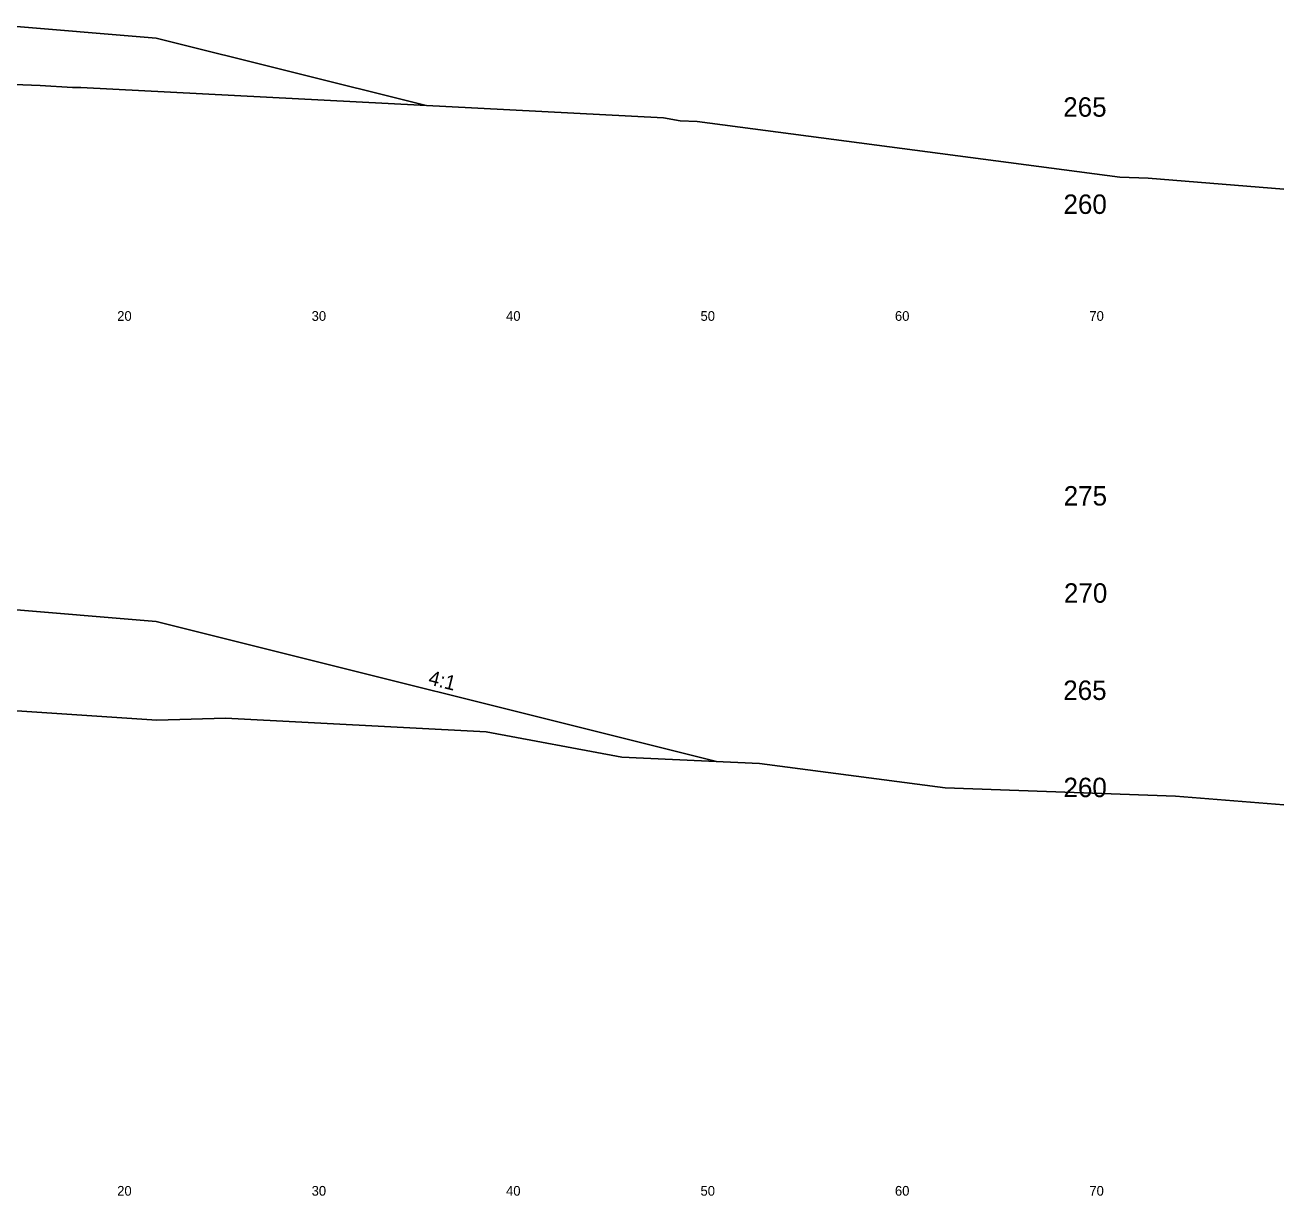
# Model space of a CAD drawing. Extents: x 1000 to 1162, y 999 to 8520.
# Drawn here: x 1095.3 to 1160, y 6059.5 to 6119.7 of the extents above; entities that cross this region are included whole.
import ezdxf

# ---------------------------------------------------------------- set-up
doc = ezdxf.new("R2010")
doc.units = 0
for name, color, linetype in [('Level 11', 7, 'Continuous'), ('Level 32', 7, 'Continuous'), ('Level 56', 7, 'Continuous'), ('Level 6', 7, 'Continuous'), ('Level 60', 7, 'Continuous'), ('Level 7', 7, 'Continuous')]:
    doc.layers.add(name, color=color, linetype=linetype)

msp = doc.modelspace()

# ---------------------------------------------------------------- linework, layer by layer
at = {"layer": 'Level 6'}
for p, q in [((1094, 6119.709), (1102, 6119.042)), ((1094, 6089.709), (1102, 6089.042))]:
    msp.add_line(p, q, dxfattribs=at)
at = {"layer": 'Level 60'}
for p, q in [((1080, 6117.154), (1096.034, 6116.609)), ((1096.034, 6116.609), (1097.709, 6116.497)), ((1097.709, 6116.497), (1098.138, 6116.51)), ((1098.138, 6116.51), (1128.1, 6114.947)), ((1128.1, 6114.947), (1128.962, 6114.786)), ((1128.962, 6114.786), (1129.835, 6114.747)), ((1129.835, 6114.747), (1151.562, 6111.893)), ((1151.562, 6111.893), (1153.016, 6111.839)), ((1153.016, 6111.839), (1160, 6111.281)), ((1088.295, 6084.874), (1102.046, 6083.956)), ((1102.046, 6083.956), (1105.564, 6084.062)), ((1105.564, 6084.062), (1118.971, 6083.363)), ((1118.971, 6083.363), (1125.954, 6082.055)), ((1125.954, 6082.055), (1133.035, 6081.737)), ((1133.035, 6081.737), (1142.576, 6080.484)), ((1142.576, 6080.484), (1154.432, 6080.045)), ((1154.432, 6080.045), (1160, 6079.6))]:
    msp.add_line(p, q, dxfattribs=at)
at = {"layer": 'Level 7'}
for p, q in [((1102, 6119.042), (1115.817, 6115.588)), ((1102, 6089.042), (1130.825, 6081.836))]:
    msp.add_line(p, q, dxfattribs=at)

# ---------------------------------------------------------------- texts
at = {"layer": 'Level 11'}
for s, p in [(' 265', (1148.284, 6115)), (' 260', (1148.295, 6110)), (' 275', (1148.307, 6095)), (' 270', (1148.319, 6090)), (' 265', (1148.284, 6085)), (' 260', (1148.295, 6080))]:
    msp.add_text(s, height=1, dxfattribs=at).set_placement(p)
at = {"layer": 'Level 32'}
msp.add_text('4:1', height=0.75, rotation=345.96376, dxfattribs=at).set_placement((1115.958, 6085.811))
at = {"layer": 'Level 56'}
for s, p in [('20', (1100, 6104.5)), ('30', (1110, 6104.5)), ('40', (1120, 6104.5)), ('50', (1130, 6104.5)), ('60', (1140, 6104.5)), ('70', (1150, 6104.5)), ('20', (1100, 6059.5)), ('30', (1110, 6059.5)), ('40', (1120, 6059.5)), ('50', (1130, 6059.5)), ('60', (1140, 6059.5)), ('70', (1150, 6059.5))]:
    msp.add_text(s, height=0.5, dxfattribs=at).set_placement(p)

doc.saveas('drawing.dxf')
